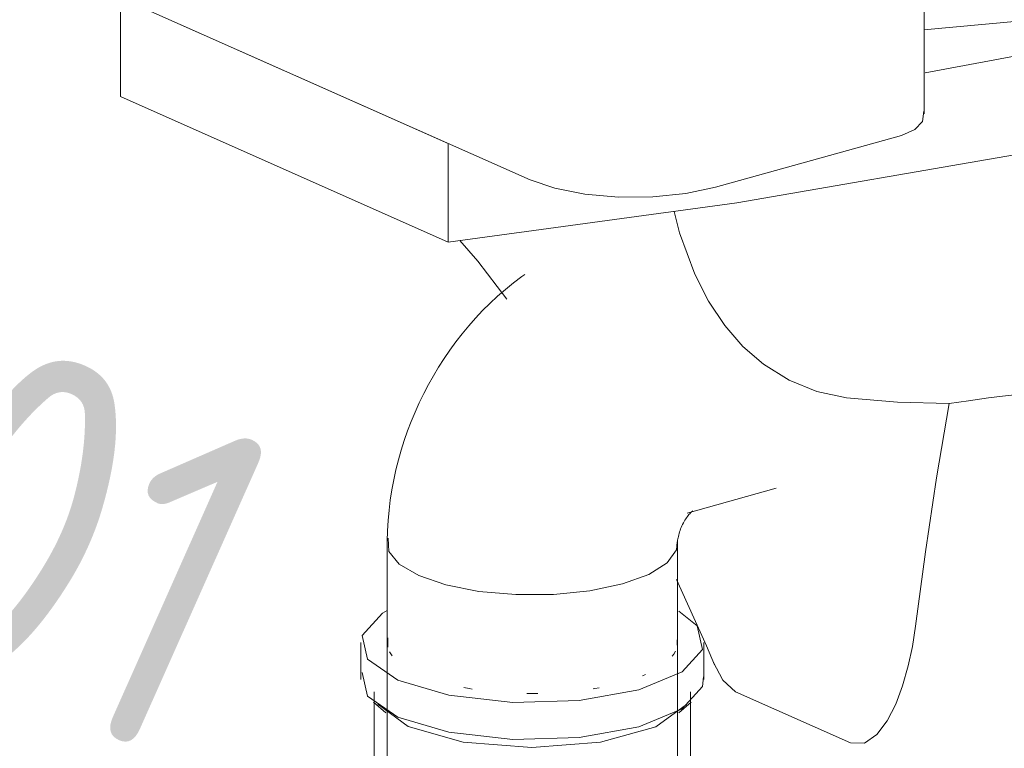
# Model space of a CAD drawing. Header units: millimetres. Extents: x -121 to 29920, y 1231 to 31888.
# Tile 294 of 310: x 21285 to 21658, y 26799 to 27075. Entities that reach past the tile are written whole.
import ezdxf

# ---------------------------------------------------------------- set-up
doc = ezdxf.new("R2010")
doc.units = ezdxf.units.MM
doc.layers.add('P-PIPE-____-IDEN', color=2, linetype='Continuous', lineweight=20)
doc.layers.add('P-SANR-FIXT-OTLN', color=6, linetype='Continuous', lineweight=20)
doc.styles.add('GOST Common_2', font='GOST_Common.ttf', dxfattribs={"width": 0.9, "height": 125})

# ---------------------------------------------------------------- blocks, each defined once
blk = doc.blocks.new('ADSK_Унитаз напольный_ГОСТ 30493-2017 - Вертикальный выпуск-1609065-3D severage Right')
at = {"layer": 'P-SANR-FIXT-OTLN'}
for p, q in [((-5391.84, 27039.38), (-5391.84, 27366.91)), ((-5541.2, 27014.3), (-5727.61, 27097.18)), ((-5696.54, 27083.36), (-5572.27, 27028.11)), ((-5696.54, 27083.36), (-5696.54, 27045.93)), ((-5572.27, 26990.68), (-5696.54, 27045.93)), ((-5400.44, 27031.16), (-5470.96, 27011.44)), ((-5572.27, 26990.68), (-5572.27, 27028.11)), ((-5481.69, 26887.86), (-5447.9, 26897.31)), ((-5595.38, 26876.15), (-5595.38, 26782.58)), ((-5485.38, 26782.58), (-5485.38, 26876.15)), ((-5595.1, 26836.91), (-5595.11, 26840.49)), ((-5485.51, 26839.77), (-5485.5, 26837.7)), ((-5605.38, 26838.72), (-5605.38, 26824.69)), ((-5475.38, 26824.69), (-5475.38, 26838.72)), ((-5497.47, 26826.59), (-5498.58, 26826.12)), ((-5600.38, 26820.01), (-5600.38, 26787.25)), ((-5480.38, 26787.25), (-5480.38, 26820.01)), ((-5463.3, 26820.02), (-5419.8, 26800.68)), ((-5600.59, 26816.05), (-5595.96, 26812.04)), ((-5598.91, 26815.36), (-5587.39, 26806.86)), ((-5484.8, 26812.04), (-5480.17, 26816.05))]:
    blk.add_line(p, q, dxfattribs=at)
for points in [[(-5165.24, 27108.17, 0), (-5217.38, 27095.31, 0), (-5273.52, 27084.74, 0), (-5332.84, 27076.62, 0), (-5391.92, 27071.25, 0)], [(-5391.43, 27054.93, 0), (-5357.57, 27061.21, 0), (-5257.07, 27082.51, 0), (-5162.13, 27106.79, 0)], [(-5162.13, 27069.35, 0), (-5257.07, 27045.08, 0), (-5357.57, 27023.78, 0), (-5462.9, 27005.6, 0), (-5572.27, 26990.68, 0)], [(-5391.91, 27040.39, 0), (-5392.51, 27036.44, 0), (-5395.37, 27033.35, 0), (-5400.44, 27031.16, 0)], [(-5470.96, 27011.44, 0), (-5482.16, 27009.08, 0), (-5494.71, 27007.82, 0), (-5507.76, 27007.74, 0), (-5520.42, 27008.86, 0), (-5531.83, 27011.1, 0), (-5541.2, 27014.3, 0)], [(-5478.76, 26978.45, 0), (-5484.6, 26994.16, 0), (-5486.65, 27002.24, 0)], [(-5567.82, 26991.29, 0), (-5561.1, 26983.39, 0), (-5550.04, 26969, 0)], [(-5543.2, 26978.4, 0), (-5544.36, 26977.59, 0), (-5547.54, 26975.18, 0), (-5550.61, 26972.68, 0), (-5553.59, 26970.09, 0), (-5556.46, 26967.41, 0), (-5559.24, 26964.65, 0), (-5561.92, 26961.8, 0), (-5564.5, 26958.88, 0), (-5566.98, 26955.89, 0), (-5569.36, 26952.83, 0), (-5571.64, 26949.7, 0), (-5573.83, 26946.51, 0), (-5575.91, 26943.26, 0), (-5577.9, 26939.95, 0), (-5579.78, 26936.58, 0), (-5581.57, 26933.17, 0), (-5583.25, 26929.7, 0), (-5584.83, 26926.19, 0), (-5586.31, 26922.63, 0), (-5587.68, 26919.03, 0), (-5588.94, 26915.38, 0), (-5590.1, 26911.7, 0), (-5591.15, 26907.99, 0), (-5592.09, 26904.24, 0), (-5592.91, 26900.45, 0), (-5593.62, 26896.64, 0), (-5594.22, 26892.8, 0), (-5594.69, 26888.94, 0), (-5595.05, 26885.05, 0), (-5595.27, 26881.14, 0), (-5595.37, 26877.22, 0), (-5595.38, 26876.15, 0)], [(-5467.41, 26958.97, 0), (-5473.55, 26968.3, 0), (-5478.76, 26978.45, 0)], [(-5452.69, 26944.3, 0), (-5460.52, 26951.04, 0), (-5467.41, 26958.97, 0)], [(-5421.25, 26931.62, 0), (-5432.47, 26934, 0), (-5443.01, 26938.26, 0), (-5452.69, 26944.3, 0)], [(-5353.4, 26933.03, 0), (-5360.01, 26932.44, 0), (-5367.38, 26931.54, 0), (-5374.99, 26930.47, 0), (-5382.37, 26929.39, 0)], [(-5382.37, 26929.39, 0), (-5401.96, 26929.87, 0), (-5421.25, 26931.62, 0)], [(-5395.07, 26844.98, 0), (-5391.31, 26873.08, 0), (-5387.1, 26901.23, 0), (-5382.37, 26929.39, 0)], [(-5485.38, 26876.15, 0), (-5485.37, 26876.43, 0), (-5485.36, 26876.77, 0), (-5485.33, 26877.14, 0), (-5485.28, 26877.56, 0), (-5485.21, 26878.01, 0), (-5485.13, 26878.5, 0), (-5485.02, 26879.01, 0), (-5484.89, 26879.55, 0), (-5484.74, 26880.1, 0), (-5484.56, 26880.67, 0), (-5484.37, 26881.24, 0), (-5484.15, 26881.82, 0), (-5483.92, 26882.4, 0), (-5483.67, 26882.97, 0), (-5483.4, 26883.54, 0), (-5483.12, 26884.09, 0), (-5482.82, 26884.62, 0), (-5482.52, 26885.14, 0), (-5482.21, 26885.63, 0), (-5481.9, 26886.09, 0), (-5481.59, 26886.52, 0), (-5481.29, 26886.92, 0), (-5480.99, 26887.28, 0), (-5480.71, 26887.61, 0), (-5480.45, 26887.89, 0), (-5480.2, 26888.14, 0), (-5479.99, 26888.34, 0), (-5479.81, 26888.5, 0), (-5479.67, 26888.62, 0), (-5479.57, 26888.69, 0), (-5479.53, 26888.73, 0), (-5479.52, 26888.73, 0)], [(-5595.02, 26878.38, 0), (-5594.79, 26873.32, 0), (-5590.85, 26868.45, 0), (-5583.47, 26864.11, 0)], [(-5583.47, 26864.11, 0), (-5590.85, 26868.45, 0), (-5594.79, 26873.32, 0), (-5595.02, 26878.38, 0)], [(-5583.47, 26864.11, 0), (-5573.16, 26860.58, 0), (-5560.61, 26858.12, 0), (-5546.69, 26856.89, 0), (-5532.33, 26856.97, 0), (-5518.52, 26858.36, 0), (-5506.21, 26860.96, 0), (-5496.22, 26864.6, 0), (-5489.24, 26869.02, 0), (-5485.74, 26873.93, 0), (-5485.43, 26876.91, 0)], [(-5485.43, 26876.91, 0), (-5485.74, 26873.93, 0), (-5489.24, 26869.02, 0), (-5496.22, 26864.6, 0), (-5506.21, 26860.96, 0), (-5518.52, 26858.36, 0), (-5532.33, 26856.97, 0), (-5546.69, 26856.89, 0), (-5560.61, 26858.12, 0), (-5573.16, 26860.58, 0), (-5583.47, 26864.11, 0)], [(-5485.74, 26862.7, 0), (-5474.3, 26837.42, 0), (-5471.32, 26830.31, 0)], [(-5595.47, 26850.89, 0), (-5597.18, 26849.86, 0), (-5604.95, 26841.35, 0), (-5602.89, 26832.44, 0), (-5591.31, 26824.48, 0)], [(-5591.31, 26824.48, 0), (-5571.98, 26818.7, 0), (-5547.83, 26815.96, 0), (-5522.56, 26816.68, 0), (-5499.99, 26820.77, 0), (-5483.58, 26827.58, 0), (-5475.81, 26836.09, 0), (-5477.87, 26845.01, 0), (-5484.79, 26850.6, 0)], [(-5397.9, 26829.83, 0), (-5396.29, 26837.27, 0), (-5395.07, 26844.98, 0)], [(-5593.5, 26833.69, 0), (-5594.03, 26834.46, 0), (-5594.47, 26835.22, 0)], [(-5486.15, 26835.51, 0), (-5486.79, 26834.36, 0), (-5487.34, 26833.6, 0)], [(-5471.76, 26831.41, 0), (-5468.18, 26824.42, 0), (-5463.3, 26820.02, 0)], [(-5419.8, 26800.68, 0), (-5414.44, 26800.52, 0), (-5409.71, 26803.82, 0), (-5405.8, 26809.04, 0), (-5402.6, 26815.35, 0), (-5399.99, 26822.35, 0), (-5397.9, 26829.83, 0)], [(-5604.95, 26827.31, 0), (-5602.89, 26818.4, 0), (-5591.31, 26810.45, 0)], [(-5591.31, 26810.45, 0), (-5571.98, 26804.66, 0), (-5547.83, 26801.92, 0), (-5522.56, 26802.65, 0), (-5499.99, 26806.73, 0), (-5483.58, 26813.55, 0), (-5475.81, 26822.06, 0), (-5475.45, 26825.73, 0)], [(-5563.15, 26821.07, 0), (-5564.38, 26821.28, 0), (-5566.37, 26821.63, 0)], [(-5515.1, 26821.5, 0), (-5516.65, 26821.23, 0), (-5517.3, 26821.12, 0)], [(-5538.31, 26819.35, 0), (-5540.53, 26819.33, 0), (-5542.41, 26819.35, 0)], [(-5587.39, 26806.86, 0), (-5566.56, 26800.97, 0), (-5540.54, 26798.85, 0), (-5514.49, 26800.92, 0), (-5493.57, 26806.77, 0), (-5481.92, 26815.24, 0)]]:
    blk.add_polyline3d(points, dxfattribs=at)

msp = doc.modelspace()

# ---------------------------------------------------------------- block references
at = {"layer": 'P-SANR-FIXT-OTLN'}
msp.add_blockref('ADSK_Унитаз напольный_ГОСТ 30493-2017 - Вертикальный выпуск-1609065-3D severage Right', (27019.81, 0), dxfattribs=at)

# ---------------------------------------------------------------- texts
at = {"layer": 'P-PIPE-____-IDEN', "lineweight": 9, "insert": (21175.52, 27003.49), "char_height": 125, "width": 310.2531, "attachment_point": 1, "rotation": 336.0299, "style": 'GOST Common_2'}
msp.add_mtext('0,01', dxfattribs=at)

doc.saveas('drawing.dxf')
